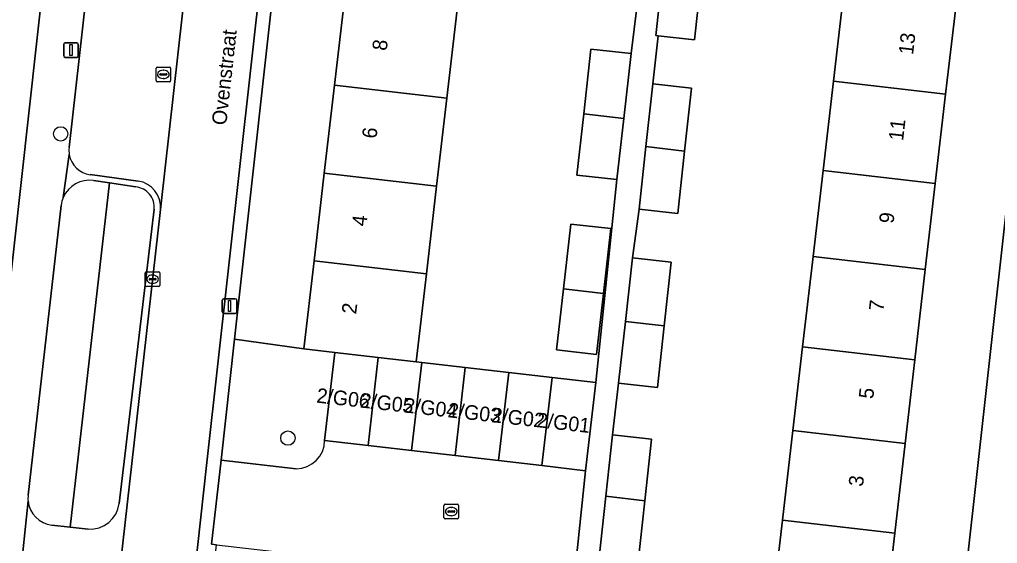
# Model space of a CAD drawing. Extents: x 161928 to 163071, y 386474 to 387428.
# Drawn here: x 162193.1 to 162259.9, y 387316 to 387351.8 of the extents above; entities that cross this region are included whole.
import ezdxf

# ---------------------------------------------------------------- set-up
doc = ezdxf.new("R2010")
doc.units = 0
for name, color, linetype in [('IMGEO_Boom', 7, 'Continuous'), ('IMGEO_Erf', 7, 'Continuous'), ('IMGEO_Groenvoorziening', 7, 'Continuous'), ('IMGEO_Kolk', 7, 'Continuous'), ('IMGEO_Lichtmast', 7, 'Continuous'), ('IMGEO_Openbare_ruimte_label', 7, 'Continuous'), ('IMGEO_Pand', 7, 'Continuous'), ('IMGEO_Pand_nummerreeks', 7, 'Continuous'), ('IMGEO_Parkeervlak_open', 7, 'Continuous'), ('IMGEO_Rijbaan_lokaal_open', 7, 'Continuous'), ('IMGEO_Rioolput', 7, 'Continuous'), ('IMGEO_Voetpad_open', 7, 'Continuous')]:
    doc.layers.add(name, color=color, linetype=linetype)

msp = doc.modelspace()

# ---------------------------------------------------------------- linework, layer by layer
at = {"layer": 'IMGEO_Boom'}
for centre in [(162195.878, 387343.943), (162211.408, 387323.151)]:
    msp.add_circle(centre, 0.489, dxfattribs=at)
at = {"layer": 'IMGEO_Erf'}
for points in [[(162182.108, 387354.872), (162179.501, 387355.166), (162180.174, 387361.128), (162182.781, 387360.834), (162183.454, 387366.796), (162184.126, 387372.758), (162184.799, 387378.72), (162185.472, 387384.682), (162186.161, 387390.783), (162193.732, 387389.928), (162193.043, 387383.828), (162192.371, 387377.866), (162191.698, 387371.904), (162191.025, 387365.942), (162190.352, 387359.98), (162189.679, 387354.018), (162189.006, 387348.055), (162188.333, 387342.093), (162187.66, 387336.131), (162186.987, 387330.169), (162186.314, 387324.207), (162185.625, 387318.103), (162190.611, 387317.551), (162198.854, 387391.946)], [(162214.326, 387389.032), (162207.766, 387329.907), (162212.495, 387329.244), (162213.193, 387335.26), (162213.889, 387341.262), (162214.585, 387347.263), (162215.29, 387353.335)], [(162249.378, 387353.457), (162250.103, 387359.708), (162250.773, 387365.478), (162251.465, 387371.444), (162252.166, 387377.488), (162252.875, 387383.6), (162260.547, 387382.71), (162259.838, 387376.599), (162259.137, 387370.555), (162258.445, 387364.589), (162257.775, 387358.819), (162257.05, 387352.567), (162256.363, 387346.65), (162255.655, 387340.543), (162254.975, 387334.679), (162254.257, 387328.489), (162253.594, 387322.78), (162252.883, 387316.653), (162252.204, 387310.797), (162257.339, 387310.225), (162265.634, 387384.754)], [(162239.688, 387354.741), (162239.209, 387350.361), (162236.712, 387350.641), (162236.345, 387347.367), (162238.996, 387347.07), (162238.526, 387342.769), (162238.058, 387338.491), (162235.406, 387338.788), (162234.953, 387335.475), (162237.604, 387335.178), (162237.128, 387330.824), (162236.666, 387326.599), (162234.014, 387326.896), (162233.602, 387323.376), (162236.253, 387323.079), (162235.793, 387318.873), (162235.315, 387314.5)], [(162244.532, 387311.687), (162245.211, 387317.543), (162245.922, 387323.67), (162246.585, 387329.379), (162247.303, 387335.569), (162247.983, 387341.433), (162248.691, 387347.54), (162249.378, 387353.457)], [(162222.97, 387352.444), (162222.265, 387346.372), (162221.569, 387340.371), (162220.873, 387334.369), (162220.175, 387328.353), (162220.559, 387328.309), (162223.531, 387327.972), (162226.502, 387327.635), (162229.474, 387327.298), (162232.445, 387326.961), (162233.891, 387340.817), (162231.154, 387341.126), (162231.625, 387345.307), (162232.124, 387349.733), (162234.861, 387349.425), (162235.277, 387352.768)]]:
    msp.add_lwpolyline(points, dxfattribs=at)
msp.add_lwpolyline([(162233.474, 387337.474), (162232.974, 387333.039), (162232.504, 387328.866), (162229.767, 387329.175), (162230.238, 387333.356), (162230.737, 387337.782)], close=True, dxfattribs=at)
at = {"layer": 'IMGEO_Groenvoorziening'}
for points in [[(162195.279, 387317.21), (162196.525, 387317.07), (162199.208, 387340.59)], [(162201.013, 387340.318), (162199.208, 387340.59), (162196.525, 387317.07), (162197.75, 387316.932)], [(162199.208, 387340.59), (162198.122, 387340.754)], [(162195.913, 387339.056), (162193.654, 387319.25)], [(162199.872, 387318.687), (162202.262, 387338.786)], [(162213.921, 387322.994), (162214.618, 387328.996), (162212.495, 387329.244), (162207.766, 387329.907), (162206.85, 387321.649), (162211.971, 387321.061)]]:
    msp.add_lwpolyline(points, dxfattribs=at)
for centre, radius, start, end in [((162197.84, 387338.835), 1.94, 81.63549, 156.803), ((162200.88, 387338.934), 1.39, 353.87481, 84.50413), ((162197.813, 387338.843), 1.912, 156.70087, 173.59397), ((162211.968, 387323.014), 1.953, 270.08688, 359.41143), ((162195.44, 387319.042), 1.798, 173.36129, 185.75271), ((162195.486, 387319.042), 1.844, 185.6011, 263.56044), ((162197.894, 387318.919), 1.992, 265.86564, 353.31926)]:
    msp.add_arc(centre, radius, start, end, dxfattribs=at)
at = {"layer": 'IMGEO_Kolk'}
for p, q in [((162201.66, 387333.583), (162201.66, 387334.435)), ((162201.735, 387334.509), (162202.587, 387334.509)), ((162202.148, 387334.289), (162202.173, 387334.289)), ((162202.661, 387334.435), (162202.661, 387333.583)), ((162201.919, 387334.003), (162201.919, 387334.015)), ((162202.357, 387333.966), (162201.959, 387333.966)), ((162201.962, 387334.052), (162202.36, 387334.052)), ((162202.171, 387333.729), (162202.146, 387333.729)), ((162202.403, 387334.015), (162202.403, 387334.003)), ((162202.587, 387333.509), (162201.735, 387333.509)), ((162222.077, 387317.705), (162222.077, 387318.557)), ((162222.152, 387318.631), (162223.004, 387318.631)), ((162222.565, 387318.411), (162222.59, 387318.411)), ((162223.078, 387318.557), (162223.078, 387317.705)), ((162223.004, 387317.631), (162222.152, 387317.631)), ((162222.336, 387318.125), (162222.336, 387318.137)), ((162222.774, 387318.088), (162222.376, 387318.088)), ((162222.379, 387318.174), (162222.777, 387318.174)), ((162222.588, 387317.851), (162222.563, 387317.851)), ((162222.82, 387318.137), (162222.82, 387318.125))]:
    msp.add_line(p, q, dxfattribs=at)
for points in [[(162201.66, 387333.583), (162201.66, 387334.435)], [(162201.735, 387334.509), (162202.587, 387334.509)], [(162202.661, 387334.435), (162202.661, 387333.583)], [(162202.587, 387333.509), (162201.735, 387333.509)], [(162222.077, 387317.705), (162222.077, 387318.557)], [(162222.152, 387318.631), (162223.004, 387318.631)], [(162223.078, 387318.557), (162223.078, 387317.705)], [(162223.004, 387317.631), (162222.152, 387317.631)]]:
    msp.add_lwpolyline(points, dxfattribs=at)
for centre, radius, start, end in [((162201.737, 387334.433), 0.0765, 91.55205, 178.44795), ((162201.737, 387334.433), 0.0765, 91.55205, 178.44795), ((162202.585, 387334.433), 0.0765, 1.55205, 88.44795), ((162202.585, 387334.433), 0.0765, 1.55205, 88.44795), ((162201.737, 387333.585), 0.0765, 181.55205, 268.44795), ((162201.737, 387333.585), 0.0765, 181.55205, 268.44795), ((162201.959, 387334.012), 0.0403, 85.87752, 175.75265), ((162201.956, 387334.002), 0.0366, 178.93798, 274.71019), ((162202.36, 387334.009), 0.043, 264.86636, 352.45326), ((162202.364, 387334.014), 0.0386, 1.73085, 96.63898), ((162202.585, 387333.585), 0.0765, 271.55205, 358.44795), ((162202.585, 387333.585), 0.0765, 271.55205, 358.44795), ((162222.154, 387318.555), 0.0765, 91.55205, 178.44795), ((162222.154, 387318.555), 0.0765, 91.55205, 178.44795), ((162223.002, 387318.555), 0.0765, 1.55205, 88.44795), ((162223.002, 387318.555), 0.0765, 1.55205, 88.44795), ((162222.154, 387317.707), 0.0765, 181.55205, 268.44795), ((162222.154, 387317.707), 0.0765, 181.55205, 268.44795), ((162222.376, 387318.134), 0.0403, 85.87752, 175.75265), ((162222.373, 387318.124), 0.0366, 178.93798, 274.71019), ((162222.777, 387318.131), 0.043, 264.86636, 352.45326), ((162222.781, 387318.136), 0.0386, 1.73085, 96.63898), ((162223.002, 387317.707), 0.0765, 271.55205, 358.44795), ((162223.002, 387317.707), 0.0765, 271.55205, 358.44795)]:
    msp.add_arc(centre, radius, start, end, dxfattribs=at)
for centre, major_axis, ratio, start_param, end_param in [((162202.147, 387334.009), (-0.387, 0.002), 0.722429, 4.712389, 7.853982), ((162202.172, 387334.009), (-0.39, 0.002), 0.717154, 1.570796, 4.712389), ((162222.564, 387318.131), (-0.387, 0.002), 0.722429, 4.712389, 7.853982), ((162222.589, 387318.131), (-0.39, 0.002), 0.717154, 1.570796, 4.712389)]:
    msp.add_ellipse(centre, major_axis=major_axis, ratio=ratio, start_param=start_param, end_param=end_param, dxfattribs=at)
at = {"layer": 'IMGEO_Lichtmast'}
for p, q in [((162196.09, 387349.266), (162196.09, 387350.066)), ((162196.09, 387350.066), (162196.09, 387349.266)), ((162196.19, 387350.166), (162196.98, 387350.166)), ((162196.98, 387350.166), (162196.19, 387350.166)), ((162197.08, 387350.066), (162197.08, 387349.266)), ((162197.08, 387349.266), (162197.08, 387350.066)), ((162196.98, 387349.166), (162196.19, 387349.166)), ((162196.19, 387349.166), (162196.98, 387349.166)), ((162206.923, 387331.773), (162206.923, 387332.573)), ((162206.923, 387332.573), (162206.923, 387331.773)), ((162207.023, 387332.673), (162207.813, 387332.673)), ((162207.813, 387332.673), (162207.023, 387332.673)), ((162207.913, 387332.573), (162207.913, 387331.773)), ((162207.913, 387331.773), (162207.913, 387332.573)), ((162207.813, 387331.673), (162207.023, 387331.673)), ((162207.023, 387331.673), (162207.813, 387331.673))]:
    msp.add_line(p, q, dxfattribs=at)
for points in [[(162196.51, 387350.041), (162196.66, 387350.041), (162196.66, 387349.291), (162196.51, 387349.291), (162196.51, 387350.041)], [(162207.343, 387332.548), (162207.493, 387332.548), (162207.493, 387331.798), (162207.343, 387331.798), (162207.343, 387332.548)]]:
    msp.add_lwpolyline(points, dxfattribs=at)
for centre, start, end in [((162196.19, 387350.066), 90, 180), ((162196.19, 387350.066), 90, 180), ((162196.98, 387350.066), 0, 90), ((162196.98, 387350.066), 360, 90), ((162196.19, 387349.266), 180, 270), ((162196.19, 387349.266), 180, 270), ((162196.98, 387349.266), 270, 0), ((162196.98, 387349.266), 270, 0), ((162207.023, 387332.573), 90, 180), ((162207.023, 387332.573), 90, 180), ((162207.813, 387332.573), 0, 90), ((162207.813, 387332.573), 360, 90), ((162207.023, 387331.773), 180, 270), ((162207.023, 387331.773), 180, 270), ((162207.813, 387331.773), 270, 0), ((162207.813, 387331.773), 270, 0)]:
    msp.add_arc(centre, 0.1, start, end, dxfattribs=at)
at = {"layer": 'IMGEO_Pand'}
for points in [[(162239.688, 387354.741), (162237.038, 387355.048), (162236.557, 387350.658), (162236.712, 387350.641), (162239.209, 387350.361)], [(162222.265, 387346.372), (162222.97, 387352.444), (162215.29, 387353.335), (162214.585, 387347.263)], [(162256.363, 387346.65), (162257.05, 387352.567), (162249.378, 387353.457), (162248.691, 387347.54)], [(162234.861, 387349.425), (162232.124, 387349.733), (162231.625, 387345.307), (162234.361, 387344.99)], [(162214.585, 387347.263), (162213.889, 387341.262), (162221.569, 387340.371), (162222.265, 387346.372)], [(162238.526, 387342.769), (162238.996, 387347.07), (162236.345, 387347.367), (162235.876, 387343.076)], [(162255.655, 387340.543), (162256.363, 387346.65), (162248.691, 387347.54), (162247.983, 387341.433)], [(162231.154, 387341.126), (162233.891, 387340.817), (162234.361, 387344.99), (162231.625, 387345.307)], [(162235.876, 387343.076), (162235.406, 387338.788), (162238.058, 387338.491), (162238.526, 387342.769)], [(162220.873, 387334.369), (162221.569, 387340.371), (162213.889, 387341.262), (162213.193, 387335.26)], [(162254.975, 387334.679), (162255.655, 387340.543), (162247.983, 387341.433), (162247.303, 387335.569)], [(162233.474, 387337.474), (162230.737, 387337.782), (162230.238, 387333.356), (162232.974, 387333.039)], [(162247.303, 387335.569), (162246.585, 387329.379), (162254.257, 387328.489), (162254.975, 387334.679)], [(162214.618, 387328.996), (162217.588, 387328.652), (162220.175, 387328.353), (162220.873, 387334.369), (162213.193, 387335.26), (162212.495, 387329.244)], [(162237.128, 387330.824), (162237.604, 387335.178), (162234.953, 387335.475), (162234.477, 387331.131)], [(162229.767, 387329.175), (162232.504, 387328.866), (162232.974, 387333.039), (162230.238, 387333.356)], [(162234.477, 387331.131), (162234.014, 387326.896), (162236.666, 387326.599), (162237.128, 387330.824)], [(162216.892, 387322.649), (162217.588, 387328.652), (162214.618, 387328.996), (162213.921, 387322.994)], [(162253.594, 387322.78), (162254.257, 387328.489), (162246.585, 387329.379), (162245.922, 387323.67)], [(162220.559, 387328.309), (162220.175, 387328.353), (162217.588, 387328.652), (162216.892, 387322.649), (162219.862, 387322.305)], [(162219.862, 387322.305), (162222.833, 387321.96), (162223.531, 387327.972), (162220.559, 387328.309)], [(162222.833, 387321.96), (162225.804, 387321.615), (162226.502, 387327.635), (162223.531, 387327.972)], [(162229.474, 387327.298), (162226.502, 387327.635), (162225.804, 387321.615), (162228.774, 387321.271)], [(162229.474, 387327.298), (162228.774, 387321.271), (162231.745, 387320.926), (162232.445, 387326.961)], [(162253.594, 387322.78), (162245.922, 387323.67), (162245.211, 387317.543), (162252.883, 387316.653)], [(162235.793, 387318.873), (162236.253, 387323.079), (162233.602, 387323.376), (162233.143, 387319.18)], [(162233.143, 387319.18), (162232.663, 387314.797), (162235.315, 387314.5), (162235.793, 387318.873)], [(162245.211, 387317.543), (162244.532, 387311.687), (162252.204, 387310.797), (162252.883, 387316.653)]]:
    msp.add_lwpolyline(points, close=True, dxfattribs=at)
at = {"layer": 'IMGEO_Parkeervlak_open'}
for points in [[(162207.457, 387381.271), (162200.826, 387381.966), (162196.451, 387343.003)], [(162202.698, 387338.766), (162207.457, 387381.271)], [(162197.896, 387341.154), (162201.17, 387340.718)]]:
    msp.add_lwpolyline(points, dxfattribs=at)
for centre, radius, start, end in [((162198.095, 387342.815), 1.654, 173.47253, 189.9182), ((162198.118, 387342.817), 1.678, 189.85029, 262.39471), ((162200.909, 387338.94), 1.797, 354.456, 81.65075)]:
    msp.add_arc(centre, radius, start, end, dxfattribs=at)
at = {"layer": 'IMGEO_Rijbaan_lokaal_open'}
msp.add_lwpolyline([(162207.457, 387381.271), (162202.698, 387338.766), (162197.214, 387290.148), (162202.319, 387289.572), (162205.225, 387315.67), (162205.872, 387321.481), (162213.405, 387389.136), (162208.402, 387389.715)], close=True, dxfattribs=at)
msp.add_lwpolyline([(162211.971, 387321.061), (162206.85, 387321.649), (162206.191, 387315.9), (162206.522, 387315.863), (162230.924, 387313.06), (162231.745, 387320.926), (162228.774, 387321.271), (162225.804, 387321.615), (162222.833, 387321.96), (162219.862, 387322.305), (162216.892, 387322.649), (162213.921, 387322.994)], dxfattribs=at)
msp.add_arc((162211.968, 387323.014), 1.953, 270.08688, 359.41143, dxfattribs=at)
at = {"layer": 'IMGEO_Rioolput'}
for p, q in [((162202.394, 387347.581), (162202.394, 387348.433)), ((162202.469, 387348.507), (162203.321, 387348.507)), ((162202.882, 387348.287), (162202.907, 387348.287)), ((162203.395, 387348.433), (162203.395, 387347.581)), ((162202.653, 387348.001), (162202.653, 387348.013)), ((162203.091, 387347.964), (162202.693, 387347.964)), ((162202.696, 387348.05), (162203.094, 387348.05)), ((162202.905, 387347.727), (162202.88, 387347.727)), ((162203.137, 387348.013), (162203.137, 387348.001)), ((162203.321, 387347.507), (162202.469, 387347.507))]:
    msp.add_line(p, q, dxfattribs=at)
for points in [[(162202.394, 387347.581), (162202.394, 387348.433)], [(162202.469, 387348.507), (162203.321, 387348.507)], [(162203.395, 387348.433), (162203.395, 387347.581)], [(162203.321, 387347.507), (162202.469, 387347.507)]]:
    msp.add_lwpolyline(points, dxfattribs=at)
for centre, radius, start, end in [((162202.471, 387348.431), 0.0765, 91.55205, 178.44795), ((162202.471, 387348.431), 0.0765, 91.55205, 178.44795), ((162203.319, 387348.431), 0.0765, 1.55205, 88.44795), ((162203.319, 387348.431), 0.0765, 1.55205, 88.44795), ((162202.693, 387348.01), 0.0403, 85.87752, 175.75265), ((162202.69, 387348), 0.0366, 178.93798, 274.71019), ((162203.094, 387348.007), 0.043, 264.86636, 352.45326), ((162203.098, 387348.012), 0.0386, 1.73085, 96.63898), ((162202.471, 387347.583), 0.0765, 181.55205, 268.44795), ((162202.471, 387347.583), 0.0765, 181.55205, 268.44795), ((162203.319, 387347.583), 0.0765, 271.55205, 358.44795), ((162203.319, 387347.583), 0.0765, 271.55205, 358.44795)]:
    msp.add_arc(centre, radius, start, end, dxfattribs=at)
for centre, major_axis, ratio, start_param, end_param in [((162202.881, 387348.007), (-0.387, 0.002), 0.722429, 4.712389, 7.853982), ((162202.906, 387348.007), (-0.39, 0.002), 0.717154, 1.570796, 4.712389)]:
    msp.add_ellipse(centre, major_axis=major_axis, ratio=ratio, start_param=start_param, end_param=end_param, dxfattribs=at)
at = {"layer": 'IMGEO_Voetpad_open'}
for points in [[(162198.854, 387391.946), (162190.611, 387317.551), (162190.437, 387315.985), (162189.84, 387311.074), (162189.567, 387308.549), (162188.714, 387300.886), (162187.841, 387293.053), (162187.841, 387293.051), (162187.658, 387291.409), (162192.016, 387290.921)], [(162196.451, 387343.003), (162200.826, 387381.966), (162201.782, 387390.481), (162208.402, 387389.715), (162213.405, 387389.136), (162214.326, 387389.032), (162214.478, 387390.405)], [(162265.634, 387384.754), (162257.339, 387310.225), (162257.168, 387308.689), (162254.599, 387285.607)], [(162232.663, 387314.797), (162233.143, 387319.18), (162233.602, 387323.376), (162234.014, 387326.896), (162234.477, 387331.131), (162234.953, 387335.475), (162235.406, 387338.788), (162235.876, 387343.076), (162236.345, 387347.367), (162236.712, 387350.641), (162236.557, 387350.658), (162237.038, 387355.048)], [(162235.277, 387352.768), (162234.861, 387349.425), (162234.361, 387344.99), (162233.891, 387340.817), (162232.445, 387326.961), (162231.745, 387320.926), (162230.924, 387313.06)], [(162196.057, 387339.599), (162196.465, 387342.53)], [(162196.465, 387342.53), (162196.057, 387339.599)], [(162201.17, 387340.718), (162197.896, 387341.154)], [(162198.122, 387340.754), (162199.208, 387340.59), (162201.013, 387340.318)], [(162193.654, 387319.25), (162195.913, 387339.056)], [(162194.482, 387290.594), (162197.214, 387290.148), (162202.698, 387338.766)], [(162202.262, 387338.786), (162199.872, 387318.687)], [(162193.092, 387313.404), (162193.651, 387318.862)], [(162193.651, 387318.862), (162193.092, 387313.404)], [(162197.75, 387316.932), (162196.525, 387317.07), (162195.279, 387317.21)]]:
    msp.add_lwpolyline(points, dxfattribs=at)
msp.add_lwpolyline([(162214.326, 387389.032), (162213.405, 387389.136), (162205.872, 387321.481), (162205.225, 387315.67), (162202.319, 387289.572), (162203.696, 387289.361), (162203.899, 387291.399), (162204.203, 387294.454), (162205.087, 387302.078), (162206.368, 387314.388), (162206.522, 387315.863), (162206.191, 387315.9), (162206.85, 387321.649), (162207.766, 387329.907)], close=True, dxfattribs=at)
for centre, radius, start, end in [((162198.095, 387342.815), 1.654, 173.47253, 189.9182), ((162198.118, 387342.817), 1.678, 189.85029, 262.39471), ((162197.84, 387338.835), 1.94, 81.63549, 156.803), ((162200.88, 387338.934), 1.39, 353.87481, 84.50413), ((162200.909, 387338.94), 1.797, 354.456, 81.65075), ((162197.813, 387338.843), 1.912, 156.70087, 173.59397), ((162195.44, 387319.042), 1.798, 173.36129, 185.75271), ((162195.486, 387319.042), 1.844, 185.6011, 263.56044), ((162197.894, 387318.919), 1.992, 265.86564, 353.31926)]:
    msp.add_arc(centre, radius, start, end, dxfattribs=at)

# ---------------------------------------------------------------- texts
at = {"layer": 'IMGEO_Openbare_ruimte_label'}
msp.add_text('Ovenstraat', height=1, rotation=83.62818, dxfattribs=at).set_placement((162207.192, 387344.498))
at = {"layer": 'IMGEO_Pand_nummerreeks'}
for s, rotation, p in [('8', 83.38268, (162218.158, 387349.591)), ('13', 83.3824, (162254.135, 387349.31)), ('6', 83.38268, (162217.461, 387343.588)), ('11', 83.3824, (162253.453, 387343.43)), ('4', 83.38268, (162216.766, 387337.59)), ('9', 83.3824, (162252.798, 387337.781)), ('2', 83.38268, (162216.07, 387331.589)), ('7', 83.3824, (162252.103, 387331.788)), ('2/G06', 353.6379, (162213.328, 387325.583)), ('2/G05', 353.6379, (162216.317, 387325.249)), ('5', 83.3824, (162251.407, 387325.795)), ('2/G04', 353.6379, (162219.307, 387324.916)), ('2/G03', 353.6379, (162222.296, 387324.583)), ('2/G02', 353.6379, (162225.28, 387324.25)), ('2/G01', 353.6379, (162228.385, 387323.904)), ('3', 83.38255, (162250.711, 387319.802))]:
    msp.add_text(s, height=1, rotation=rotation, dxfattribs=at).set_placement(p)

doc.saveas('drawing.dxf')
